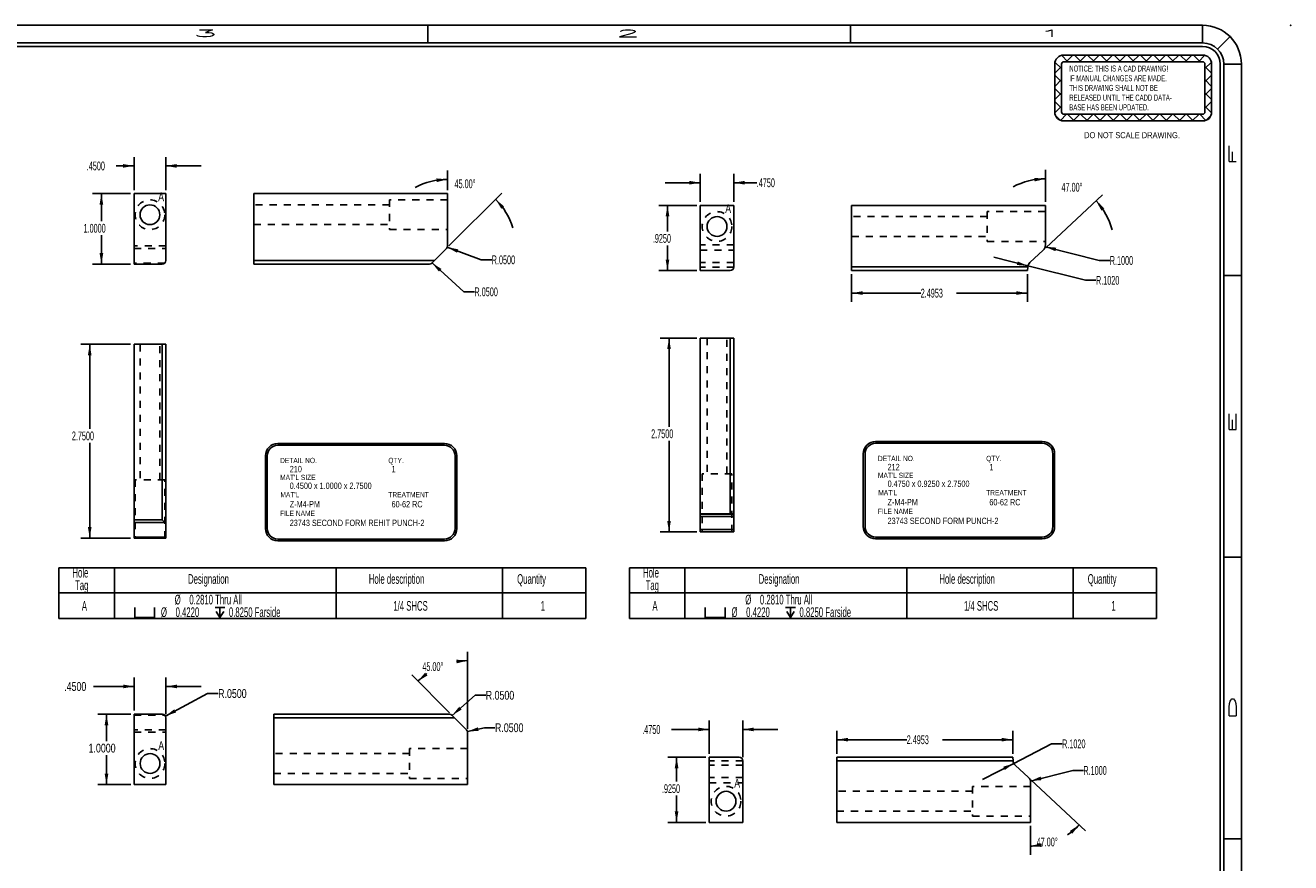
# Model space of a CAD drawing. Header units: inches. Extents: x 1802 to 2468, y -253 to -72.
# Tile 437 of 570: x 2249 to 2267, y -146 to -135. Entities that reach past the tile are written whole.
import ezdxf

# ---------------------------------------------------------------- set-up
doc = ezdxf.new("R2010")
doc.units = ezdxf.units.IN
doc.header["$LTSCALE"] = 0.5
doc.header["$MEASUREMENT"] = 0
doc.linetypes.add('HIDDEN', pattern=[0.225, 0.15, -0.075])
for name, color, linetype in [('DSS-M-S', 53, 'Continuous'), ('SID-M-D', 42, 'Continuous'), ('SID-M-H', 4, 'HIDDEN'), ('SID-M-M', 233, 'Continuous'), ('SID-M-S', 105, 'Continuous')]:
    doc.layers.add(name, color=color, linetype=linetype)
doc.styles.add('R', font='ROMAND.SHX')
doc.styles.add('SLDTEXTSTYLE0', font='TXT', dxfattribs={"width": 0.595745})
doc.styles.add('SLDTEXTSTYLE1', font='TXT', dxfattribs={"width": 0.744681})

# ---------------------------------------------------------------- blocks, each defined once
blk = doc.blocks.new('SW_NOTE_0')
at = {"layer": 'DSS-M-S', "color": 0, "insert": (0, 0.11), "char_height": 0.08504, "attachment_point": 1, "style": 'SLDTEXTSTYLE0'}
blk.add_mtext('RELEASED UNTIL THE CADD DATA-', dxfattribs=at)
blk = doc.blocks.new('SW_NOTE_0_1')
at = {"layer": 'DSS-M-S', "color": 0, "insert": (0, 0.11), "char_height": 0.08504, "attachment_point": 1, "style": 'SLDTEXTSTYLE0'}
blk.add_mtext('BASE HAS BEEN UPDATED.', dxfattribs=at)
blk = doc.blocks.new('SW_NOTE_0_2')
at = {"layer": 'DSS-M-S', "color": 0, "insert": (0.872, 0.11), "char_height": 0.08504, "attachment_point": 2, "style": 'SLDTEXTSTYLE1'}
blk.add_mtext('DO NOT SCALE DRAWING.', dxfattribs=at)
blk = doc.blocks.new('SW_NOTE_0_3')
at = {"layer": 'DSS-M-S', "color": 0, "insert": (0, 0.11), "char_height": 0.08504, "attachment_point": 1, "style": 'SLDTEXTSTYLE0'}
blk.add_mtext('THIS DRAWING SHALL NOT BE', dxfattribs=at)
blk = doc.blocks.new('SW_NOTE_0_4')
at = {"layer": 'DSS-M-S', "color": 0, "insert": (0, 0.11), "char_height": 0.08504, "attachment_point": 1, "style": 'SLDTEXTSTYLE0'}
blk.add_mtext('IF MANUAL CHANGES ARE MADE.', dxfattribs=at)
blk = doc.blocks.new('SW_NOTE_0_5')
at = {"layer": 'DSS-M-S', "color": 0, "insert": (0, 0.11), "char_height": 0.08504, "attachment_point": 1, "style": 'SLDTEXTSTYLE0'}
blk.add_mtext('NOTICE: THIS IS A CAD DRAWING!', dxfattribs=at)
blk = doc.blocks.new('DMBLK256')
at = {"layer": 'DSS-M-S', "color": 8}
for p, q in [((-1.077, -0.303), (-1.077, 0.377)), ((-0.981, 0.312), (-1.074, 0.405)), ((-0.89, 0.409), (-0.982, 0.501)), ((-0.981, -0.303), (-0.981, 0.377)), ((-0.949, 0.505), (1.022, 0.505)), ((-0.949, 0.409), (1.022, 0.409)), ((-0.916, 0.409), (-0.82, 0.505)), ((-0.702, 0.409), (-0.798, 0.505)), ((-0.728, 0.409), (-0.633, 0.505)), ((-0.514, 0.409), (-0.61, 0.505)), ((-0.54, 0.409), (-0.445, 0.505)), ((-0.327, 0.409), (-0.422, 0.505)), ((-0.352, 0.409), (-0.257, 0.505)), ((-0.139, 0.409), (-0.234, 0.505)), ((-0.165, 0.409), (-0.069, 0.505)), ((0.049, 0.409), (-0.046, 0.505)), ((0.023, 0.409), (0.119, 0.505)), ((0.237, 0.409), (0.142, 0.505)), ((0.211, 0.409), (0.307, 0.505)), ((0.425, 0.409), (0.329, 0.505)), ((0.399, 0.409), (0.495, 0.505)), ((0.613, 0.409), (0.517, 0.505)), ((0.587, 0.409), (0.683, 0.505)), ((0.801, 0.409), (0.705, 0.505)), ((0.775, 0.409), (0.871, 0.505)), ((0.989, 0.409), (0.893, 0.505)), ((0.963, 0.409), (1.054, 0.501)), ((1.054, 0.312), (1.147, 0.405)), ((1.054, 0.377), (1.054, -0.303)), ((1.15, 0.377), (1.15, -0.303)), ((-1.077, 0.248), (-0.981, 0.344)), ((-0.981, 0.124), (-1.077, 0.22)), ((1.15, 0.248), (1.054, 0.344)), ((1.054, 0.124), (1.15, 0.22)), ((-1.077, 0.06), (-0.981, 0.156)), ((-0.981, -0.064), (-1.077, 0.032)), ((1.15, 0.06), (1.054, 0.156)), ((1.054, -0.064), (1.15, 0.032)), ((-1.077, -0.128), (-0.981, -0.032)), ((-0.981, -0.251), (-1.077, -0.156)), ((1.15, -0.128), (1.054, -0.032)), ((1.054, -0.251), (1.15, -0.156)), ((-1.076, -0.315), (-0.981, -0.22)), ((-1.001, -0.42), (-1.066, -0.355)), ((-0.995, -0.422), (-0.908, -0.335)), ((1.022, -0.335), (-0.949, -0.335)), ((-0.802, -0.431), (-0.898, -0.335)), ((-0.816, -0.431), (-0.721, -0.335)), ((-0.614, -0.431), (-0.71, -0.335)), ((-0.628, -0.431), (-0.533, -0.335)), ((-0.426, -0.431), (-0.522, -0.335)), ((-0.44, -0.431), (-0.345, -0.335)), ((-0.239, -0.431), (-0.334, -0.335)), ((-0.252, -0.431), (-0.157, -0.335)), ((-0.051, -0.431), (-0.146, -0.335)), ((-0.065, -0.431), (0.031, -0.335)), ((0.137, -0.431), (0.042, -0.335)), ((0.123, -0.431), (0.219, -0.335)), ((0.325, -0.431), (0.23, -0.335)), ((0.311, -0.431), (0.407, -0.335)), ((0.513, -0.431), (0.417, -0.335)), ((0.499, -0.431), (0.595, -0.335)), ((0.701, -0.431), (0.605, -0.335)), ((0.687, -0.431), (0.783, -0.335)), ((0.889, -0.431), (0.793, -0.335)), ((0.875, -0.431), (0.971, -0.335)), ((1.068, -0.422), (0.981, -0.335)), ((1.149, -0.315), (1.054, -0.22)), ((1.074, -0.42), (1.139, -0.355)), ((1.022, -0.431), (-0.949, -0.431))]:
    blk.add_line(p, q, dxfattribs=at)
for centre, radius, start, end in [((-0.949, 0.377), 0.128, 90, 180), ((-0.949, 0.377), 0.0319, 90, 180), ((1.022, 0.377), 0.128, 0, 90), ((1.022, 0.377), 0.0319, 0, 90), ((-0.949, -0.303), 0.128, 180, 270), ((-0.949, -0.303), 0.0319, 180, 270), ((1.022, -0.303), 0.0319, 270, 0), ((1.022, -0.303), 0.128, 270, 0)]:
    blk.add_arc(centre, radius, start, end, dxfattribs=at)
at = {"layer": 'DSS-M-S', "color": 154}
for name, p in [('SW_NOTE_0_5', (-0.87, 0.246)), ('SW_NOTE_0_4', (-0.87, 0.108)), ('SW_NOTE_0_3', (-0.87, -0.029)), ('SW_NOTE_0', (-0.87, -0.167)), ('SW_NOTE_0_1', (-0.87, -0.305)), ('SW_NOTE_0_2', (-0.852, -0.7))]:
    blk.add_blockref(name, p, dxfattribs=at)
blk = doc.blocks.new('*U9')
at = {"layer": 'SID-M-D'}
blk.add_point((1.25, 22.55), dxfattribs=at)
at = {"layer": 'SID-M-S'}
for p, q in [((0, 22.55), (-34, 22.55)), ((-11, 22.55), (-11, 22.3)), ((-5, 22.55), (-5, 22.3)), ((0, 22.3), (0, 22.55)), ((0, 22.3), (-34, 22.3)), ((0.212, 22.212), (0.389, 22.389)), ((0, 22.25), (-34, 22.25)), ((0.25, 0), (0.25, 22)), ((0.3, 0), (0.3, 22)), ((0.3, 22), (0.55, 22)), ((0.55, 0), (0.55, 22)), ((0.3, 19), (0.55, 19)), ((0.3, 15), (0.55, 15)), ((0.3, 11), (0.55, 11))]:
    blk.add_line(p, q, dxfattribs=at)
for radius, start in [(0.55, 360), (0.3, 360), (0.25, 0)]:
    blk.add_arc((0, 22), radius, start, 90, dxfattribs=at)
blk.add_blockref('DMBLK256', (-1.022, 21.623), dxfattribs=at)
at = {"layer": 'SID-M-D', "style": 'R', "width": 4}
for s, p in [('3', (-14.327, 22.386)), ('2', (-8.327, 22.386)), ('1', (-2.327, 22.386))]:
    blk.add_text(s, height=0.1, dxfattribs=at).set_placement(p)
for s, p in [('F', (0.476, 20.547)), ('E', (0.476, 16.743)), ('D', (0.476, 12.681))]:
    blk.add_text(s, height=0.1, rotation=90, dxfattribs=at).set_placement(p)
blk = doc.blocks.new('SW_SYMBOL_HOLE_SPOT')
at = {"layer": 'SID-M-D', "color": 0}
for p, q in [((0, 34.4), (0, 3)), ((0, 3), (63, 3)), ((63, 3), (63, 34.4))]:
    blk.add_line(p, q, dxfattribs=at)
blk = doc.blocks.new('SW_SYMBOL_HOLE_DEPTH')
at = {"layer": 'SID-M-D', "color": 0}
for p, q in [((0, 34.4), (31.5, 34.4)), ((3.9, 21.9), (15.7, 3)), ((15.7, 34.4), (15.7, 3)), ((27.6, 21.9), (15.7, 3))]:
    blk.add_line(p, q, dxfattribs=at)

msp = doc.modelspace()

# ---------------------------------------------------------------- linework, layer by layer
at = {"layer": 'SID-M-D'}
for p, q in [((2250.74078, -136.88614), (2250.74078, -136.41744)), ((2251.19078, -136.88614), (2251.19078, -136.41744)), ((2250.74078, -136.54244), (2250.48435, -136.54244)), ((2251.19078, -136.54244), (2251.69078, -136.54244)), ((2255.18954, -136.88614), (2255.18954, -136.60866)), ((2258.77733, -137.0526), (2258.77733, -136.65632)), ((2259.25233, -137.0526), (2259.25233, -136.65632)), ((2263.67565, -137.0526), (2263.67565, -136.60056)), ((2258.77733, -136.78132), (2258.27733, -136.78132)), ((2259.25233, -136.78132), (2259.57912, -136.78132)), ((2250.69078, -136.93614), (2250.15154, -136.93614)), ((2250.27654, -136.93614), (2250.27654, -137.32834)), ((2255.21025, -137.67922), (2255.96118, -136.92829)), ((2263.68042, -137.70423), (2264.48607, -136.95294)), ((2258.72733, -137.1026), (2258.18676, -137.1026)), ((2258.31176, -137.1026), (2258.31176, -137.47171)), ((2250.27654, -137.93614), (2250.27654, -137.52678)), ((2255.18639, -137.69667), (2255.6672, -137.87573)), ((2258.31176, -138.0276), (2258.31176, -137.67015)), ((2263.67258, -137.68978), (2264.43985, -137.88438)), ((2250.69078, -137.93614), (2250.15154, -137.93614)), ((2254.96968, -137.9197), (2255.42223, -138.32957)), ((2255.6672, -137.87573), (2255.8172, -137.87573)), ((2263.42798, -137.96203), (2262.94298, -137.84045)), ((2264.43985, -137.88438), (2264.58985, -137.88438)), ((2258.72733, -138.0276), (2258.18676, -138.0276)), ((2260.92565, -138.0776), (2260.92565, -138.47263)), ((2263.42096, -138.0776), (2263.42096, -138.47263)), ((2263.42798, -137.96203), (2264.24399, -138.1666)), ((2264.24399, -138.1666), (2264.39399, -138.1666)), ((2255.42223, -138.32957), (2255.57223, -138.32957)), ((2260.92565, -138.34763), (2261.90638, -138.34763)), ((2263.42096, -138.34763), (2262.41436, -138.34763)), ((2258.72733, -138.98685), (2258.20865, -138.98685)), ((2258.33365, -138.98685), (2258.33365, -140.24515)), ((2250.69078, -139.07527), (2249.98586, -139.07527)), ((2250.11086, -139.07527), (2250.11086, -140.2758)), ((2258.33365, -141.73685), (2258.33365, -140.44358)), ((2250.11086, -141.82527), (2250.11086, -140.47424)), ((2250.69078, -141.82527), (2249.98586, -141.82527)), ((2258.72733, -141.73685), (2258.20865, -141.73685)), ((2255.47385, -144.53239), (2255.47385, -143.44045)), ((2250.74226, -144.27547), (2250.74226, -143.80677)), ((2251.19226, -144.32547), (2251.19226, -143.80677)), ((2255.21694, -144.30476), (2254.68102, -143.76885)), ((2250.74226, -143.93177), (2250.16405, -143.93177)), ((2251.18634, -144.35186), (2251.78372, -144.03179)), ((2251.19226, -143.93177), (2251.69226, -143.93177)), ((2251.78372, -144.03179), (2251.93372, -144.03179)), ((2255.25459, -144.34258), (2255.58211, -144.05648)), ((2255.58211, -144.05648), (2255.73211, -144.05648)), ((2250.69226, -144.32547), (2250.22356, -144.32547)), ((2250.34856, -144.32547), (2250.34856, -144.70712)), ((2255.47263, -144.57141), (2255.71302, -144.51728)), ((2255.71302, -144.51728), (2255.86302, -144.51728)), ((2258.90503, -144.5422), (2258.36834, -144.5422)), ((2258.90503, -144.8859), (2258.90503, -144.4172)), ((2259.38003, -144.9359), (2259.38003, -144.4172)), ((2259.38003, -144.5422), (2259.88003, -144.5422)), ((2260.71649, -144.8859), (2260.71649, -144.5623)), ((2263.2118, -144.8859), (2263.2118, -144.5623)), ((2260.71649, -144.6873), (2261.70736, -144.6873)), ((2263.2118, -144.6873), (2262.21535, -144.6873)), ((2263.22717, -145.02355), (2263.76342, -144.74602)), ((2263.76342, -144.74602), (2263.91342, -144.74602)), ((2250.34856, -145.32547), (2250.34856, -144.90555)), ((2258.85503, -144.9359), (2258.31577, -144.9359)), ((2258.44077, -144.9359), (2258.44077, -145.28286)), ((2263.22717, -145.02355), (2262.78311, -145.25336)), ((2263.4635, -145.27403), (2264.06552, -145.12338)), ((2264.06552, -145.12338), (2264.21552, -145.12338)), ((2263.47126, -145.25927), (2264.24698, -145.98264)), ((2250.69226, -145.32547), (2250.22356, -145.32547)), ((2258.44077, -145.8609), (2258.44077, -145.48129)), ((2258.85503, -145.8609), (2258.31577, -145.8609)), ((2263.46649, -145.9109), (2263.46649, -146.32201))]:
    msp.add_line(p, q, dxfattribs=at)
at = {"layer": 'SID-M-D', "color": 0}
for p, q in [((2249.67292, -142.24626), (2249.67292, -142.60498)), ((2249.67292, -142.24626), (2250.46032, -142.24626)), ((2250.46032, -142.24626), (2250.46032, -142.60498)), ((2250.46032, -142.24626), (2253.60993, -142.24626)), ((2253.60993, -142.24626), (2253.60993, -142.60498)), ((2253.60993, -142.24626), (2255.97213, -142.24626)), ((2255.97213, -142.24626), (2255.97213, -142.60498)), ((2255.97213, -142.24626), (2257.15324, -142.24626)), ((2257.15324, -142.24626), (2257.15324, -142.60498)), ((2257.77196, -142.24626), (2257.77196, -142.60498)), ((2257.77196, -142.24626), (2258.55936, -142.24626)), ((2258.55936, -142.24626), (2258.55936, -142.60498)), ((2258.55936, -142.24626), (2261.70897, -142.24626)), ((2261.70897, -142.24626), (2261.70897, -142.60498)), ((2261.70897, -142.24626), (2264.07117, -142.24626)), ((2264.07117, -142.24626), (2264.07117, -142.60498)), ((2264.07117, -142.24626), (2265.25227, -142.24626)), ((2265.25227, -142.24626), (2265.25227, -142.60498)), ((2249.67292, -142.60498), (2250.46032, -142.60498)), ((2249.67292, -142.60498), (2249.67292, -142.96953)), ((2250.46032, -142.60498), (2253.60993, -142.60498)), ((2250.46032, -142.60498), (2250.46032, -142.96953)), ((2253.60993, -142.60498), (2255.97213, -142.60498)), ((2253.60993, -142.60498), (2253.60993, -142.96953)), ((2255.97213, -142.60498), (2257.15324, -142.60498)), ((2255.97213, -142.60498), (2255.97213, -142.96953)), ((2257.15324, -142.60498), (2257.15324, -142.96953)), ((2257.77196, -142.60498), (2258.55936, -142.60498)), ((2257.77196, -142.60498), (2257.77196, -142.96953)), ((2258.55936, -142.60498), (2261.70897, -142.60498)), ((2258.55936, -142.60498), (2258.55936, -142.96953)), ((2261.70897, -142.60498), (2264.07117, -142.60498)), ((2261.70897, -142.60498), (2261.70897, -142.96953)), ((2264.07117, -142.60498), (2265.25227, -142.60498)), ((2264.07117, -142.60498), (2264.07117, -142.96953)), ((2265.25227, -142.60498), (2265.25227, -142.96953)), ((2249.67292, -142.96953), (2250.46032, -142.96953)), ((2250.46032, -142.96953), (2253.60993, -142.96953)), ((2253.60993, -142.96953), (2255.97213, -142.96953)), ((2255.97213, -142.96953), (2257.15324, -142.96953)), ((2257.77196, -142.96953), (2258.55936, -142.96953)), ((2258.55936, -142.96953), (2261.70897, -142.96953)), ((2261.70897, -142.96953), (2264.07117, -142.96953)), ((2264.07117, -142.96953), (2265.25227, -142.96953))]:
    msp.add_line(p, q, dxfattribs=at)
at = {"layer": 'SID-M-D'}
for centre, radius, start, end in [((2255.18954, -137.69993), 0.96627, 90, 118.282694), ((2263.67565, -137.70867), 0.98311, 90, 117.83979), ((2255.18954, -137.69993), 0.96627, 16.717306, 45), ((2263.67565, -137.70867), 0.98311, 15.16021, 43), ((2255.47385, -144.56168), 0.99623, 90, 99.20278), ((2255.47385, -144.56168), 0.99623, 125.308573, 135), ((2263.46649, -145.25483), 0.94218, 303.629763, 317), ((2263.46649, -145.25483), 0.94218, 270, 275.212518)]:
    msp.add_arc(centre, radius, start, end, dxfattribs=at)
for points in [[(2250.74078, -136.54244), (2250.58478, -136.51644), (2250.58478, -136.56844)], [(2251.19078, -136.54244), (2251.34678, -136.56844), (2251.34678, -136.51644)], [(2255.18954, -136.73366), (2255.03196, -136.72022), (2255.03611, -136.77205)], [(2258.77733, -136.78132), (2258.62133, -136.75532), (2258.62133, -136.80732)], [(2259.25233, -136.78132), (2259.40833, -136.80732), (2259.40833, -136.75532)], [(2263.67565, -136.72556), (2263.51809, -136.7119), (2263.52217, -136.76374)], [(2250.27654, -136.93614), (2250.25054, -137.09214), (2250.30254, -137.09214)], [(2255.87279, -137.01668), (2255.95414, -137.15231), (2255.99373, -137.11859)], [(2264.39465, -137.03819), (2264.47139, -137.17648), (2264.5121, -137.14411)], [(2258.31176, -137.1026), (2258.28576, -137.2586), (2258.33776, -137.2586)], [(2255.18639, -137.69667), (2255.32351, -137.77548), (2255.34166, -137.72675)], [(2263.67258, -137.68978), (2263.8174, -137.75333), (2263.83018, -137.70293)], [(2250.27654, -137.93614), (2250.30254, -137.78014), (2250.25054, -137.78014)], [(2254.96968, -137.9197), (2255.06785, -138.0437), (2255.10276, -138.00515)], [(2258.31176, -138.0276), (2258.33776, -137.8716), (2258.28576, -137.8716)], [(2263.42798, -137.96203), (2263.28298, -137.89888), (2263.27034, -137.94932)], [(2260.92565, -138.34763), (2261.08165, -138.37363), (2261.08165, -138.32163)], [(2263.42096, -138.34763), (2263.26496, -138.32163), (2263.26496, -138.37363)], [(2258.33365, -138.98685), (2258.30765, -139.14285), (2258.35965, -139.14285)], [(2250.11086, -139.07527), (2250.08486, -139.23127), (2250.13686, -139.23127)], [(2250.11086, -141.82527), (2250.13686, -141.66927), (2250.08486, -141.66927)], [(2258.33365, -141.73685), (2258.35965, -141.58085), (2258.30765, -141.58085)], [(2255.47385, -143.56545), (2255.31631, -143.55163), (2255.32034, -143.60347)], [(2254.76941, -143.85724), (2254.90485, -143.77558), (2254.87104, -143.73606)], [(2250.74226, -143.93177), (2250.58626, -143.90577), (2250.58626, -143.95777)], [(2251.19226, -143.93177), (2251.34826, -143.95777), (2251.34826, -143.90577)], [(2255.25459, -144.34258), (2255.38919, -144.25953), (2255.35498, -144.22037)], [(2250.34856, -144.32547), (2250.32256, -144.48147), (2250.37456, -144.48147)], [(2251.18634, -144.35186), (2251.33612, -144.3011), (2251.31156, -144.25527)], [(2255.47263, -144.57141), (2255.63053, -144.56251), (2255.61911, -144.51178)], [(2258.90503, -144.5422), (2258.74903, -144.5162), (2258.74903, -144.5682)], [(2259.38003, -144.5422), (2259.53603, -144.5682), (2259.53603, -144.5162)], [(2260.71649, -144.6873), (2260.87249, -144.7133), (2260.87249, -144.6613)], [(2263.2118, -144.6873), (2263.0558, -144.6613), (2263.0558, -144.7133)], [(2258.44077, -144.9359), (2258.41477, -145.0919), (2258.46677, -145.0919)], [(2263.22717, -145.02355), (2263.07667, -145.07216), (2263.10057, -145.11834)], [(2250.34856, -145.32547), (2250.37456, -145.16947), (2250.32256, -145.16947)], [(2263.4635, -145.27403), (2263.62114, -145.26138), (2263.60852, -145.21094)], [(2258.44077, -145.8609), (2258.46677, -145.7049), (2258.41477, -145.7049)], [(2264.15556, -145.89739), (2264.02268, -145.98315), (2264.05767, -146.02161)], [(2263.46649, -146.19701), (2263.6241, -146.21014), (2263.61984, -146.15831)]]:
    msp.add_solid(points, dxfattribs=at)
at = {"layer": 'SID-M-H'}
for p, q in [((2254.36454, -137.02514), (2254.36454, -137.44714)), ((2255.18954, -137.02514), (2254.36454, -137.02514)), ((2254.36454, -137.09564), (2252.43954, -137.09564)), ((2262.85065, -137.1916), (2262.85065, -137.6136)), ((2263.67565, -137.1916), (2262.85065, -137.1916)), ((2252.43954, -137.37664), (2254.36454, -137.37664)), ((2262.85065, -137.2621), (2260.92565, -137.2621)), ((2254.36454, -137.44714), (2255.18954, -137.44714)), ((2260.92565, -137.5431), (2262.85065, -137.5431)), ((2251.19078, -137.67922), (2250.74078, -137.67922)), ((2250.74078, -137.71458), (2251.19078, -137.71458)), ((2259.25233, -137.66519), (2258.77733, -137.66519)), ((2258.77733, -137.73833), (2259.25233, -137.73833)), ((2262.85065, -137.6136), (2263.67565, -137.6136)), ((2251.17613, -137.92149), (2250.74078, -137.92149)), ((2259.25233, -137.91224), (2258.77733, -137.91224)), ((2259.25233, -137.97795), (2258.77733, -137.97795)), ((2258.87433, -138.98685), (2258.87433, -140.91185)), ((2259.15533, -140.91185), (2259.15533, -138.98685)), ((2250.82528, -139.07527), (2250.82528, -141.00027)), ((2251.10628, -141.00027), (2251.10628, -139.07527)), ((2259.22583, -140.91185), (2258.80383, -140.91185)), ((2258.80383, -140.91185), (2258.80383, -141.73685)), ((2259.22583, -141.73685), (2259.22583, -140.91185)), ((2251.17678, -141.00027), (2250.75478, -141.00027)), ((2250.75478, -141.00027), (2250.75478, -141.82527)), ((2251.17678, -141.82527), (2251.17678, -141.00027)), ((2250.74226, -144.34012), (2251.17762, -144.34012)), ((2251.19226, -144.54703), (2250.74226, -144.54703)), ((2250.74226, -144.58239), (2251.19226, -144.58239)), ((2254.64885, -144.88497), (2252.72385, -144.88497)), ((2254.64885, -144.81447), (2254.64885, -145.23647)), ((2255.47385, -144.81447), (2254.64885, -144.81447)), ((2259.38003, -144.98555), (2258.90503, -144.98555)), ((2259.38003, -145.05126), (2258.90503, -145.05126)), ((2252.72385, -145.16597), (2254.64885, -145.16597)), ((2254.64885, -145.23647), (2255.47385, -145.23647)), ((2259.38003, -145.22517), (2258.90503, -145.22517)), ((2258.90503, -145.29831), (2259.38003, -145.29831)), ((2262.64149, -145.4204), (2260.71649, -145.4204)), ((2262.64149, -145.3499), (2262.64149, -145.7719)), ((2263.46649, -145.3499), (2262.64149, -145.3499)), ((2260.71649, -145.7014), (2262.64149, -145.7014)), ((2262.64149, -145.7719), (2263.46649, -145.7719))]:
    msp.add_line(p, q, dxfattribs=at)
for centre in [(2250.96578, -137.23614), (2259.01483, -137.4026), (2250.96726, -145.02547), (2259.14253, -145.5609)]:
    msp.add_circle(centre, 0.211, dxfattribs=at)
at = {"layer": 'SID-M-M'}
for p, q in [((2261.26619, -140.45509), (2263.63217, -140.45509)), ((2252.78008, -140.48377), (2255.14606, -140.48377)), ((2252.78008, -140.50877), (2255.14606, -140.50877)), ((2261.09119, -140.63009), (2261.09119, -141.66061)), ((2261.11619, -140.63009), (2261.11619, -141.66061)), ((2261.26619, -140.48009), (2263.63217, -140.48009)), ((2263.78217, -140.63009), (2263.78217, -141.66061)), ((2263.80717, -140.63009), (2263.80717, -141.66061)), ((2252.60508, -140.65877), (2252.60508, -141.68929)), ((2252.63008, -140.65877), (2252.63008, -141.68929)), ((2255.29606, -140.65877), (2255.29606, -141.68929)), ((2255.32106, -140.65877), (2255.32106, -141.68929)), ((2252.78008, -141.83929), (2255.14606, -141.83929)), ((2252.78008, -141.86429), (2255.14606, -141.86429)), ((2261.26619, -141.81061), (2263.63217, -141.81061)), ((2261.26619, -141.83561), (2263.63217, -141.83561))]:
    msp.add_line(p, q, dxfattribs=at)
for centre, radius, start, end in [((2261.26619, -140.63009), 0.175, 90, 180), ((2263.63217, -140.63009), 0.175, 0, 90), ((2252.78008, -140.65877), 0.175, 90, 180), ((2252.78008, -140.65877), 0.15, 90, 180), ((2255.14606, -140.65877), 0.175, 0, 90), ((2255.14606, -140.65877), 0.15, 0, 90), ((2261.26619, -140.63009), 0.15, 90, 180), ((2263.63217, -140.63009), 0.15, 0, 90), ((2252.78008, -141.68929), 0.175, 180, 270), ((2252.78008, -141.68929), 0.15, 180, 270), ((2255.14606, -141.68929), 0.15, 270, 0), ((2255.14606, -141.68929), 0.175, 270, 0), ((2261.26619, -141.66061), 0.175, 180, 270), ((2261.26619, -141.66061), 0.15, 180, 270), ((2263.63217, -141.66061), 0.15, 270, 0), ((2263.63217, -141.66061), 0.175, 270, 0)]:
    msp.add_arc(centre, radius, start, end, dxfattribs=at)
at = {"layer": 'SID-M-S'}
for p, q in [((2250.74078, -136.93614), (2250.74078, -137.93614)), ((2251.19078, -136.93614), (2250.74078, -136.93614)), ((2251.19078, -137.88614), (2251.19078, -136.93614)), ((2252.43954, -137.88614), (2252.43954, -136.93614)), ((2252.43954, -136.93614), (2255.18954, -136.93614)), ((2255.18954, -137.67922), (2255.18954, -136.93614)), ((2258.77733, -137.1026), (2258.77733, -138.0276)), ((2259.25233, -137.1026), (2258.77733, -137.1026)), ((2259.25233, -137.9776), (2259.25233, -137.1026)), ((2260.92565, -137.9776), (2260.92565, -137.1026)), ((2260.92565, -137.1026), (2263.67565, -137.1026)), ((2263.67565, -137.66519), (2263.67565, -137.1026)), ((2255.00333, -137.88614), (2255.17489, -137.71458)), ((2263.45735, -137.91224), (2263.64385, -137.73833)), ((2250.74078, -137.93614), (2251.14078, -137.93614)), ((2252.43954, -137.88614), (2255.00333, -137.88614)), ((2252.43954, -137.93614), (2252.43954, -137.88614)), ((2252.43954, -137.93614), (2254.93262, -137.93614)), ((2254.96798, -137.92149), (2255.00333, -137.88614)), ((2258.77733, -138.0276), (2259.20233, -138.0276)), ((2260.92565, -137.9776), (2263.42533, -137.9776)), ((2260.92565, -138.0276), (2260.92565, -137.9776)), ((2260.92565, -138.0276), (2263.42096, -138.0276)), ((2263.42096, -138.0276), (2263.4253, -137.97795)), ((2258.77733, -138.98685), (2259.20233, -138.98685)), ((2258.77733, -138.98685), (2258.77733, -141.48216)), ((2259.20233, -138.98685), (2259.20233, -141.48216)), ((2259.20233, -138.98685), (2259.25233, -138.98685)), ((2259.25233, -138.98685), (2259.25233, -141.48653)), ((2250.74078, -139.07527), (2251.14078, -139.07527)), ((2250.74078, -139.07527), (2250.74078, -141.56835)), ((2251.14078, -139.07527), (2251.19078, -139.07527)), ((2251.14078, -139.07527), (2251.14078, -141.56835)), ((2251.19078, -139.07527), (2251.19078, -141.63906)), ((2259.20233, -141.48216), (2258.77733, -141.48216)), ((2258.77733, -141.48216), (2258.77733, -141.4865)), ((2259.25233, -141.4865), (2258.77733, -141.4865)), ((2258.77733, -141.4865), (2258.77733, -141.51855)), ((2259.25233, -141.51855), (2258.77733, -141.51855)), ((2258.77733, -141.51855), (2258.77733, -141.70505)), ((2259.25233, -141.48653), (2259.25233, -141.51855)), ((2259.25233, -141.51855), (2259.25233, -141.70505)), ((2250.74078, -141.56835), (2251.14078, -141.56835)), ((2250.74078, -141.60371), (2250.74078, -141.56835)), ((2251.17613, -141.60371), (2250.74078, -141.60371)), ((2250.74078, -141.60371), (2250.74078, -141.81062)), ((2251.14078, -141.56835), (2251.17613, -141.60371)), ((2251.19078, -141.63906), (2251.19078, -141.81062)), ((2258.77733, -141.70505), (2259.25233, -141.70505)), ((2258.77733, -141.73685), (2258.77733, -141.70505)), ((2259.25233, -141.70505), (2259.25233, -141.73685)), ((2250.74078, -141.81062), (2251.19078, -141.81062)), ((2250.74078, -141.82527), (2250.74078, -141.81062)), ((2251.19078, -141.82527), (2250.74078, -141.82527)), ((2251.19078, -141.81062), (2251.19078, -141.82527)), ((2259.25233, -141.73685), (2258.77733, -141.73685)), ((2250.74226, -144.32547), (2250.74226, -145.32547)), ((2251.14226, -144.32547), (2250.74226, -144.32547)), ((2251.19226, -145.32547), (2251.19226, -144.37547)), ((2252.72385, -144.37547), (2252.72385, -144.32547)), ((2252.72385, -144.32547), (2255.21694, -144.32547)), ((2252.72385, -145.32547), (2252.72385, -144.37547)), ((2252.72385, -144.37547), (2255.28765, -144.37547)), ((2255.28765, -144.37547), (2255.25229, -144.34012)), ((2255.45921, -144.54703), (2255.28765, -144.37547)), ((2255.47385, -145.32547), (2255.47385, -144.58239)), ((2258.90503, -144.9359), (2258.90503, -145.8609)), ((2259.33003, -144.9359), (2258.90503, -144.9359)), ((2260.71649, -144.9859), (2260.71649, -144.9359)), ((2260.71649, -144.9359), (2263.2118, -144.9359)), ((2263.21615, -144.98555), (2263.2118, -144.9359)), ((2259.38003, -145.8609), (2259.38003, -144.9859)), ((2260.71649, -145.8609), (2260.71649, -144.9859)), ((2260.71649, -144.9859), (2263.21618, -144.9859)), ((2263.43469, -145.22517), (2263.24819, -145.05126)), ((2263.46649, -145.8609), (2263.46649, -145.29831)), ((2250.74226, -145.32547), (2251.19226, -145.32547)), ((2252.72385, -145.32547), (2255.47385, -145.32547)), ((2258.90503, -145.8609), (2259.38003, -145.8609)), ((2260.71649, -145.8609), (2263.46649, -145.8609))]:
    msp.add_line(p, q, dxfattribs=at)
for centre in [(2250.96578, -137.23614), (2259.01483, -137.4026), (2250.96726, -145.02547), (2259.14253, -145.5609)]:
    msp.add_circle(centre, 0.1405, dxfattribs=at)
for centre, radius, start, end in [((2255.13954, -137.67922), 0.05, 315, 0), ((2263.57565, -137.66519), 0.1, 313, 0), ((2251.14078, -137.88614), 0.05, 270, 0), ((2254.93262, -137.88614), 0.05, 270, 315), ((2263.52691, -137.98684), 0.102, 133, 174.804187), ((2259.20233, -137.9776), 0.05, 270, 0), ((2251.14078, -141.63906), 0.05, 0, 45), ((2251.14226, -144.37547), 0.05, 0, 90), ((2255.21694, -144.37547), 0.05, 45, 90), ((2255.42385, -144.58239), 0.05, 0, 45), ((2259.33003, -144.9859), 0.05, 0, 90), ((2263.31776, -144.97666), 0.102, 185.195813, 227), ((2263.36649, -145.29831), 0.1, 0, 47)]:
    msp.add_arc(centre, radius, start, end, dxfattribs=at)
msp.add_ellipse((2259.20233, -141.48653), major_axis=(0.05, 0), ratio=0.08748866, start_param=0.00694432, end_param=1.57079633, dxfattribs=at)
for points in [[(2263.4253, -137.97795), (2263.42531, -137.97783), (2263.42532, -137.97771), (2263.42533, -137.9776)], [(2259.25233, -141.4865), (2259.25233, -141.48651), (2259.25233, -141.48652), (2259.25233, -141.48653)], [(2263.21618, -144.9859), (2263.21617, -144.98579), (2263.21616, -144.98567), (2263.21615, -144.98555)]]:
    msp.add_open_spline(points, degree=3, dxfattribs=at)

# ---------------------------------------------------------------- block references
at = {"layer": 'SID-M-D'}
msp.add_blockref('*U9', (2265.90783, -157.09685), dxfattribs=at)
at = {"layer": 'SID-M-D', "color": 0, "xscale": 0.004470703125, "yscale": 0.004470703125, "zscale": 0.004470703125}
for name, p in [('SW_SYMBOL_HOLE_SPOT', (2250.74974, -142.96674)), ('SW_SYMBOL_HOLE_DEPTH', (2251.88941, -142.96674)), ('SW_SYMBOL_HOLE_SPOT', (2258.84878, -142.96674)), ('SW_SYMBOL_HOLE_DEPTH', (2259.98845, -142.96674))]:
    msp.add_blockref(name, p, dxfattribs=at)

# ---------------------------------------------------------------- texts
at = {"layer": 'SID-M-D', "style": 'SLDTEXTSTYLE0', "width": 0.75}
for s, height, p in [('A', 0.125, (2251.08224, -137.04441)), ('A', 0.125, (2259.13128, -137.21087)), ('DETAIL NO.', 0.075, (2252.81296, -140.76156)), ('210', 0.09, (2252.9499, -140.89084)), ('QTY.', 0.075, (2254.3492, -140.76156)), ('1', 0.09, (2254.39493, -140.89084)), ('DETAIL NO.', 0.075, (2261.29907, -140.73288)), ('212', 0.09, (2261.43601, -140.86216)), ('QTY.', 0.075, (2262.83531, -140.73288)), ('1', 0.09, (2262.88104, -140.86216)), ("MAT'L SIZE", 0.075, (2252.81296, -141.00167)), ("MAT'L SIZE", 0.075, (2261.29907, -140.97299)), ("MAT'L", 0.075, (2252.81759, -141.24784)), ('0.4500 x 1.0000 x 2.7500', 0.09, (2252.9499, -141.12765)), ('TREATMENT', 0.075, (2254.3492, -141.24784)), ("MAT'L", 0.075, (2261.3037, -141.21916)), ('0.4750 x 0.9250 x 2.7500', 0.09, (2261.43601, -141.09897)), ('TREATMENT', 0.075, (2262.83531, -141.21916)), ('Z-M4-PM', 0.09, (2252.9499, -141.38888)), ('60-62 RC', 0.09, (2254.39493, -141.38996)), ('Z-M4-PM', 0.09, (2261.43601, -141.3602)), ('60-62 RC', 0.09, (2262.88104, -141.36128)), ('FILE NAME', 0.075, (2252.81166, -141.51197)), ('FILE NAME', 0.075, (2261.29777, -141.48329)), ('23743 SECOND FORM PUNCH-2', 0.09, (2261.43601, -141.62631)), ('23743 SECOND FORM REHIT PUNCH-2', 0.09, (2252.9499, -141.65498)), ('.4500', 0.125, (2249.74842, -143.99486)), ('R.0500', 0.125, (2251.93372, -144.09488)), ('R.0500', 0.125, (2255.73211, -144.11957)), ('R.0500', 0.125, (2255.86302, -144.58037)), ('1.0000', 0.125, (2250.09457, -144.86942)), ('A', 0.125, (2251.08372, -144.83374)), ('A', 0.125, (2259.25898, -145.36917))]:
    msp.add_text(s, height=height, dxfattribs=at).set_placement(p)
at = {"layer": 'SID-M-D', "char_height": 0.125, "attachment_point": 1, "style": 'SLDTEXTSTYLE0'}
for s, insert in [('.4500', (2250.06873, -136.48052)), ('45.00°', (2255.28863, -136.73363)), ('.4750', (2259.57912, -136.7194)), ('47.00°', (2263.90442, -136.78323)), ('1.0000', (2250.02255, -137.36564)), ('.9250', (2258.10395, -137.50902)), ('R.0500', (2255.8172, -137.81381)), ('R.1000', (2264.58985, -137.82246)), ('R.1020', (2264.39399, -138.10469)), ('R.0500', (2255.57223, -138.26766)), ('2.4953', (2261.90638, -138.28572)), ('2.7500', (2249.85686, -140.31311)), ('2.7500', (2258.07966, -140.28245)), ('45.00°', (2254.83224, -143.58757)), ('.4750', (2257.95271, -144.48029)), ('2.4953', (2261.70736, -144.62538)), ('R.1020', (2263.91342, -144.68411)), ('R.1000', (2264.21552, -145.06146)), ('.9250', (2258.23296, -145.32016)), ('47.00°', (2263.55209, -146.07662))]:
    msp.add_mtext(s, dxfattribs=dict(at, insert=insert))
at = {"layer": 'SID-M-D', "color": 0, "attachment_point": 1, "style": 'SLDTEXTSTYLE0'}
for s, insert, char_height in [('Hole', (2249.86557, -142.24799), 0.137795), ('Hole', (2257.96461, -142.24799), 0.137795), ('Tag', (2249.90289, -142.42617), 0.137795), ('Designation', (2251.50681, -142.33708), 0.1377953), ('Hole description', (2254.07239, -142.33708), 0.1377953), ('Quantity', (2256.1782, -142.33708), 0.137795), ('Tag', (2258.00193, -142.42617), 0.137795), ('Designation', (2259.60585, -142.33708), 0.1377953), ('Hole description', (2262.17143, -142.33708), 0.1377953), ('Quantity', (2264.27723, -142.33708), 0.137795), ('A', (2249.99868, -142.71913), 0.1378), ('%%c', (2251.31698, -142.63004), 0.137795), ('0.2810 Thru All', (2251.52479, -142.63004), 0.1377953), ('1/4 SHCS', (2254.4209, -142.71913), 0.137795), ('1', (2256.51178, -142.71913), 0.1378), ('A', (2258.09772, -142.71913), 0.1378), ('%%c', (2259.41601, -142.63004), 0.137795), ('0.2810 Thru All', (2259.62383, -142.63004), 0.1377953), ('1/4 SHCS', (2262.51993, -142.71913), 0.137795), ('1', (2264.61081, -142.71913), 0.1378), ('%%c', (2251.12161, -142.80822), 0.137795), ('0.4220', (2251.32943, -142.80822), 0.137795), ('0.8250 Farside', (2252.08629, -142.80822), 0.1377953), ('%%c', (2259.22065, -142.80822), 0.137795), ('0.4220', (2259.42846, -142.80822), 0.137795), ('0.8250 Farside', (2260.18532, -142.80822), 0.1377953)]:
    msp.add_mtext(s, dxfattribs=dict(at, insert=insert, char_height=char_height))

doc.saveas('drawing.dxf')
